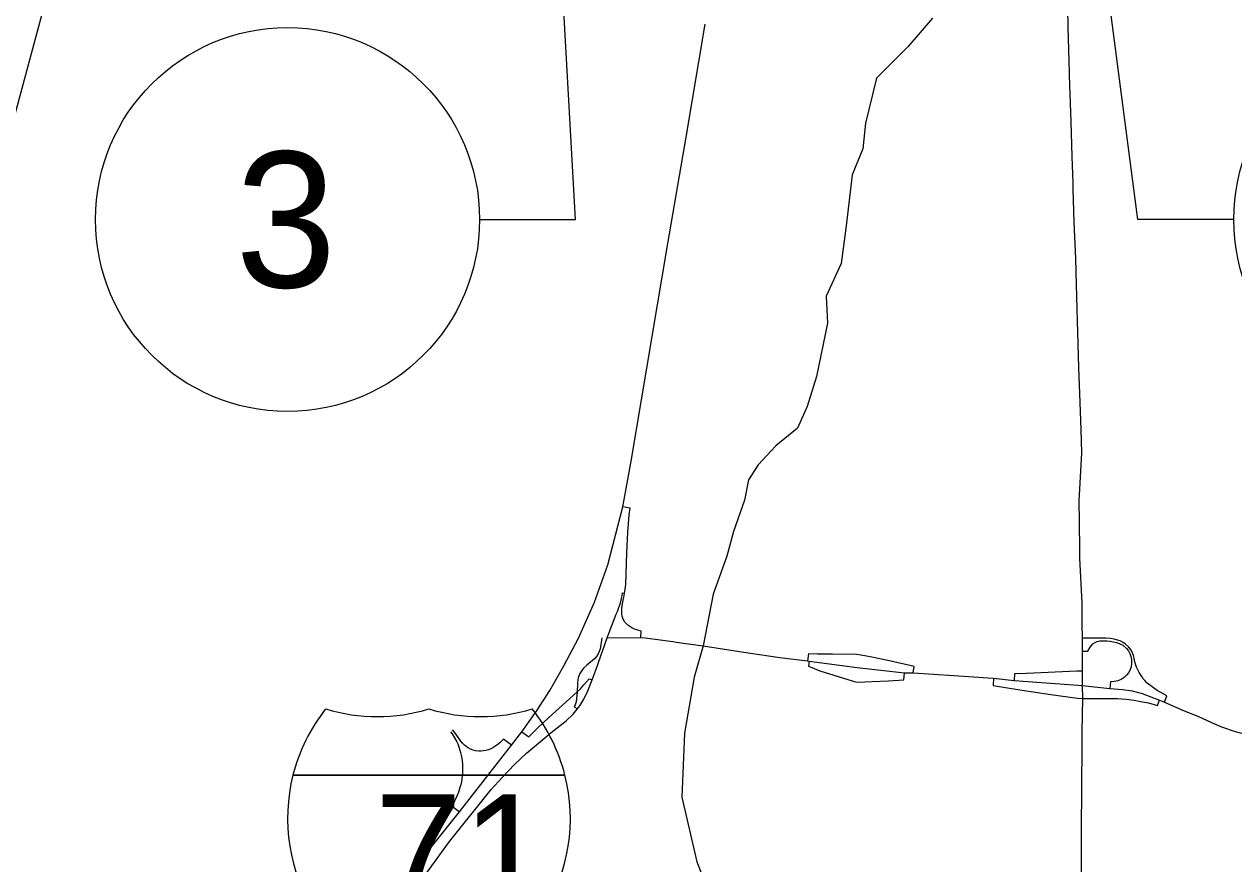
# Model space of a CAD drawing. Extents: x -1146 to -445, y -1283 to -822.
# Drawn here: x -909.25 to -877.16, y -1104.58 to -1082.3 of the extents above; entities that cross this region are included whole.
import ezdxf

# ---------------------------------------------------------------- set-up
doc = ezdxf.new("R2010")
doc.units = 0
for name, color, linetype in [('Default', 7, 'Continuous'), ('GM_X_Interchange_Ramps', 7, 'Continuous'), ('GM_X_Interstate_Route', 7, 'Continuous'), ('GM_X_Interstate_Shield', 7, 'Continuous'), ('GM_X_State_Route', 7, 'Continuous'), ('GM_X_Township', 7, 'Continuous'), ('GM_X_US_Route', 7, 'Continuous')]:
    doc.layers.add(name, color=color, linetype=linetype)

msp = doc.modelspace()

# ---------------------------------------------------------------- linework, layer by layer
at = {"layer": 'Default'}
for points in [[(-877.164, -1087.481), (-879.711, -1087.481), (-882.459, -1066.411)], [(-897.172, -1087.481), (-894.625, -1087.481), (-895.684, -1068.512)], [(-914.692, -1094.509), (-912.144, -1094.509), (-905.796, -1070.942)]]:
    msp.add_lwpolyline(points, dxfattribs=at)
for centre in [(-902.266, -1087.481), (-872.07, -1087.481)]:
    msp.add_circle(centre, 5.094, dxfattribs=at)
at = {"layer": 'GM_X_Interchange_Ramps'}
for points in [[(-892.892, -1098.575), (-892.882, -1098.403), (-892.998, -1098.37), (-893.064, -1098.347), (-893.129, -1098.316), (-893.187, -1098.281), (-893.235, -1098.244), (-893.285, -1098.197), (-893.314, -1098.165), (-893.352, -1098.103), (-893.371, -1098.057), (-893.386, -1098.006), (-893.397, -1097.949), (-893.401, -1097.9), (-893.396, -1097.824), (-893.386, -1097.724), (-893.355, -1097.541), (-893.338, -1097.465), (-893.326, -1097.4), (-893.31, -1097.298), (-893.3, -1097.217), (-893.296, -1097.166), (-893.266, -1096.324), (-893.238, -1095.774), (-893.203, -1095.316), (-893.18, -1095.14), (-893.375, -1095.105)], [(-893.784, -1098.578), (-893.738, -1098.441), (-893.549, -1097.955), (-893.516, -1097.878), (-893.487, -1097.803), (-893.463, -1097.733), (-893.446, -1097.681), (-893.428, -1097.62), (-893.406, -1097.538), (-893.39, -1097.464), (-893.376, -1097.391), (-893.326, -1097.4)], [(-893.93, -1098.578), (-893.948, -1098.701), (-893.953, -1098.762), (-893.974, -1098.877), (-893.999, -1098.941), (-894.024, -1099.005), (-894.069, -1099.073), (-894.126, -1099.134), (-894.325, -1099.306), (-894.407, -1099.379), (-894.46, -1099.446), (-894.516, -1099.526), (-894.551, -1099.614), (-894.565, -1099.685), (-894.571, -1099.794), (-894.585, -1100.013), (-894.597, -1100.197), (-894.609, -1100.277), (-894.633, -1100.36), (-894.659, -1100.405), (-894.583, -1100.476)], [(-879.006, -1100.285), (-878.944, -1100.121), (-879.195, -1099.975), (-879.462, -1099.784), (-879.526, -1099.715), (-879.565, -1099.668), (-879.607, -1099.61), (-879.643, -1099.555), (-879.677, -1099.497), (-879.712, -1099.43), (-879.741, -1099.362), (-879.764, -1099.302), (-879.789, -1099.221), (-879.811, -1099.124), (-879.827, -1099.053), (-879.861, -1098.965), (-879.907, -1098.883), (-879.96, -1098.816), (-880.034, -1098.747), (-880.101, -1098.701), (-880.183, -1098.661), (-880.25, -1098.639), (-880.338, -1098.614), (-880.437, -1098.596), (-880.56, -1098.586), (-881.146, -1098.586), (-881.18, -1098.603)], [(-881.178, -1098.931), (-881.033, -1098.935), (-880.978, -1098.828), (-880.905, -1098.737), (-880.845, -1098.703), (-880.788, -1098.68), (-880.715, -1098.665), (-880.626, -1098.657), (-880.53, -1098.657), (-880.445, -1098.666), (-880.352, -1098.683), (-880.28, -1098.703), (-880.203, -1098.729), (-880.108, -1098.78), (-880.012, -1098.863), (-879.961, -1098.93), (-879.925, -1098.994), (-879.894, -1099.078), (-879.878, -1099.159), (-879.876, -1099.259), (-879.891, -1099.352), (-879.925, -1099.446), (-879.962, -1099.511), (-880.011, -1099.575), (-880.076, -1099.637), (-880.152, -1099.687), (-880.238, -1099.721), (-880.339, -1099.736), (-880.433, -1099.745), (-880.451, -1099.923)], [(-887.055, -1099.038), (-887.172, -1099.019), (-887.807, -1099.016), (-888.218, -1099.012), (-888.449, -1099.007), (-888.475, -1099.191)], [(-888.431, -1099.201), (-888.449, -1099.33), (-888.148, -1099.457), (-887.406, -1099.684), (-887.287, -1099.724), (-887.232, -1099.739)], [(-885.667, -1099.511), (-885.646, -1099.34), (-886.3, -1099.19), (-886.602, -1099.128), (-886.765, -1099.095), (-886.954, -1099.055), (-887.055, -1099.038)], [(-887.232, -1099.739), (-887.148, -1099.761), (-886.754, -1099.738), (-886.328, -1099.719), (-885.921, -1099.696), (-885.903, -1099.512)], [(-881.176, -1099.465), (-881.332, -1099.47), (-882.661, -1099.524), (-882.98, -1099.538), (-882.992, -1099.715)], [(-896.05, -1101.076), (-895.865, -1101.21), (-895.615, -1100.964), (-895.342, -1100.706), (-894.596, -1100.023), (-894.585, -1100.013), (-894.497, -1099.93), (-894.408, -1099.826), (-894.264, -1099.673), (-894.188, -1099.699)], [(-883.536, -1099.655), (-883.549, -1099.847), (-882.84, -1099.965), (-882.374, -1100.034), (-882.014, -1100.082), (-881.311, -1100.18), (-881.173, -1100.19)], [(-881.173, -1100.19), (-881.097, -1100.189), (-880.251, -1100.194), (-880.017, -1100.21), (-879.81, -1100.233), (-879.637, -1100.268), (-879.429, -1100.31), (-879.187, -1100.375), (-879.133, -1100.231)], [(-897.946, -1101.074), (-897.895, -1101.127), (-897.776, -1101.337), (-897.752, -1101.394), (-897.72, -1101.476), (-897.694, -1101.558), (-897.675, -1101.625), (-897.659, -1101.695), (-897.642, -1101.784), (-897.634, -1101.847), (-897.626, -1101.923), (-897.622, -1101.999), (-897.621, -1102.094), (-897.624, -1102.167), (-897.63, -1102.242), (-897.64, -1102.322), (-897.655, -1102.404), (-897.672, -1102.484), (-897.692, -1102.557), (-897.721, -1102.646), (-897.744, -1102.707), (-897.774, -1102.779), (-897.902, -1103.045), (-897.704, -1103.196)], [(-896.327, -1101.431), (-896.538, -1101.268), (-896.638, -1101.369), (-896.711, -1101.429), (-896.792, -1101.483), (-896.87, -1101.523), (-896.933, -1101.549), (-897.006, -1101.571), (-897.068, -1101.583), (-897.138, -1101.589), (-897.192, -1101.588), (-897.279, -1101.576), (-897.345, -1101.559), (-897.41, -1101.535), (-897.472, -1101.503), (-897.527, -1101.467), (-897.576, -1101.427), (-897.625, -1101.378), (-897.675, -1101.313), (-897.703, -1101.269), (-897.833, -1101.087), (-897.893, -1101.025)]]:
    msp.add_lwpolyline(points, dxfattribs=at)
at = {"layer": 'GM_X_Interstate_Route'}
for points in [[(-894.547, -1098.59), (-894.547, -1098.59), (-894.119, -1097.638), (-893.767, -1096.64), (-893.375, -1095.105), (-893.15, -1093.891), (-892.181, -1088.121), (-891.691, -1085.292), (-891.185, -1082.297)], [(-902.461, -1109.267), (-900.891, -1107.3), (-899.054, -1104.889), (-897.704, -1103.196), (-896.327, -1101.431), (-896.05, -1101.076), (-895.664, -1100.526), (-895.305, -1099.975), (-894.933, -1099.322), (-894.547, -1098.59)]]:
    msp.add_lwpolyline(points, dxfattribs=at)
at = {"layer": 'GM_X_Interstate_Shield'}
for p, q in [((-902.121, -1102.225), (-894.907, -1102.225)), ((-894.907, -1102.225), (-902.121, -1102.225)), ((-894.907, -1102.225), (-902.121, -1102.225))]:
    msp.add_line(p, q, dxfattribs=at)
for centre, start, end in [((-897.577, -1103.374), 141.669, 165.8066), ((-899.884, -1095.984), 253.0091, 286.9909), ((-897.144, -1095.984), 253.0091, 286.9909), ((-899.452, -1103.374), 14.1934, 38.331), ((-897.577, -1103.374), 165.8066, 258.463), ((-899.452, -1103.374), 281.537, 14.1934)]:
    msp.add_arc(centre, 4.688, start, end, dxfattribs=at)
at = {"layer": 'GM_X_State_Route'}
for points in [[(-895.269, -1101.093), (-894.878, -1100.784), (-894.688, -1100.604), (-894.583, -1100.476), (-894.515, -1100.387), (-894.409, -1100.211), (-894.301, -1099.985), (-894.188, -1099.699), (-894.076, -1099.416), (-893.784, -1098.578)], [(-893.784, -1098.578), (-893.784, -1098.578), (-892.892, -1098.575), (-892.782, -1098.583), (-892.048, -1098.682), (-891.961, -1098.693)], [(-891.961, -1098.693), (-891.243, -1098.789), (-890.051, -1098.978), (-889.203, -1099.103), (-888.475, -1099.191), (-888.431, -1099.201), (-887.152, -1099.365), (-885.903, -1099.512), (-885.667, -1099.511), (-884.588, -1099.582), (-883.678, -1099.645)], [(-883.678, -1099.645), (-883.536, -1099.655), (-882.992, -1099.715), (-881.174, -1099.842)], [(-881.174, -1099.842), (-880.451, -1099.923), (-880.119, -1099.948), (-879.858, -1099.988), (-879.598, -1100.056), (-879.133, -1100.231), (-879.006, -1100.285), (-878.484, -1100.52), (-878.115, -1100.664), (-877.755, -1100.828), (-877.489, -1100.946), (-877.127, -1101.069), (-876.502, -1101.23), (-876.124, -1101.279), (-875.315, -1101.221), (-874.77, -1101.06), (-874.015, -1100.797), (-873.732, -1100.681), (-873.253, -1100.486), (-872.912, -1100.347), (-872.245, -1100.114)], [(-899.551, -1106.418), (-899.222, -1105.756), (-898.978, -1105.371), (-897.97, -1103.984), (-896.862, -1102.61), (-896.57, -1102.284), (-896.244, -1101.94), (-895.928, -1101.644), (-895.333, -1101.143), (-895.269, -1101.093)]]:
    msp.add_lwpolyline(points, dxfattribs=at)
at = {"layer": 'GM_X_Township'}
msp.add_lwpolyline([(-885.16, -1082.139), (-885.81, -1082.898), (-886.641, -1083.73), (-886.93, -1084.922), (-887.003, -1085.609), (-887.292, -1086.296), (-887.448, -1087.648), (-887.581, -1088.645), (-887.978, -1089.512), (-887.942, -1090.235), (-888.231, -1091.644), (-888.484, -1092.439), (-888.737, -1093.017), (-889.315, -1093.487), (-889.785, -1093.993), (-890.038, -1094.39), (-890.146, -1094.932), (-890.435, -1095.763), (-890.616, -1096.414), (-890.977, -1097.425), (-891.243, -1098.789), (-891.483, -1099.629), (-891.736, -1101.111), (-891.808, -1102.809), (-891.411, -1104.525), (-891.013, -1105.536)], dxfattribs=at)
at = {"layer": 'GM_X_US_Route'}
for points in [[(-881.197, -1093.672), (-881.197, -1093.672), (-881.216, -1093.057), (-881.238, -1092.336), (-881.273, -1091.408), (-881.298, -1090.477), (-881.328, -1089.537), (-881.339, -1089.202), (-881.357, -1088.513), (-881.399, -1087.547), (-881.422, -1086.672), (-881.427, -1086.508), (-881.453, -1085.805), (-881.48, -1084.882), (-881.504, -1084.154), (-881.51, -1083.943), (-881.533, -1083.271), (-881.562, -1082.373), (-881.584, -1080.898), (-881.585, -1080.769)], [(-881.258, -1095.488), (-881.262, -1094.951), (-881.197, -1093.672)], [(-881.25, -1096.268), (-881.258, -1095.488)], [(-881.184, -1098.214), (-881.186, -1098.066), (-881.191, -1097.656), (-881.249, -1096.465), (-881.25, -1096.311), (-881.25, -1096.268)], [(-881.174, -1099.842), (-881.176, -1099.465), (-881.177, -1099.184), (-881.178, -1098.931), (-881.18, -1098.603), (-881.184, -1098.214)], [(-881.173, -1100.19), (-881.174, -1099.842)], [(-881.187, -1101.067), (-881.173, -1100.19)], [(-882.142, -1121.871), (-881.748, -1120.734), (-881.408, -1119.689), (-881.331, -1119.308), (-881.279, -1119.013), (-881.245, -1118.691), (-881.23, -1118.11), (-881.242, -1113.265), (-881.235, -1112.383), (-881.239, -1111.597), (-881.231, -1110.733), (-881.232, -1109.748), (-881.238, -1108.948), (-881.239, -1108.76), (-881.231, -1108.34), (-881.222, -1107.566), (-881.206, -1106.142), (-881.208, -1105.866), (-881.2, -1104.366), (-881.2, -1103.556), (-881.197, -1102.695), (-881.19, -1101.296), (-881.187, -1101.067)]]:
    msp.add_lwpolyline(points, dxfattribs=at)

# ---------------------------------------------------------------- texts
at = {"layer": 'Default'}
msp.add_text('3', height=3.6, dxfattribs=at).set_placement((-903.649, -1089.281))
at = {"layer": 'GM_X_Interstate_Shield'}
msp.add_text('71', height=3.125, dxfattribs=at).set_placement((-899.958, -1105.858))

doc.saveas('drawing.dxf')
